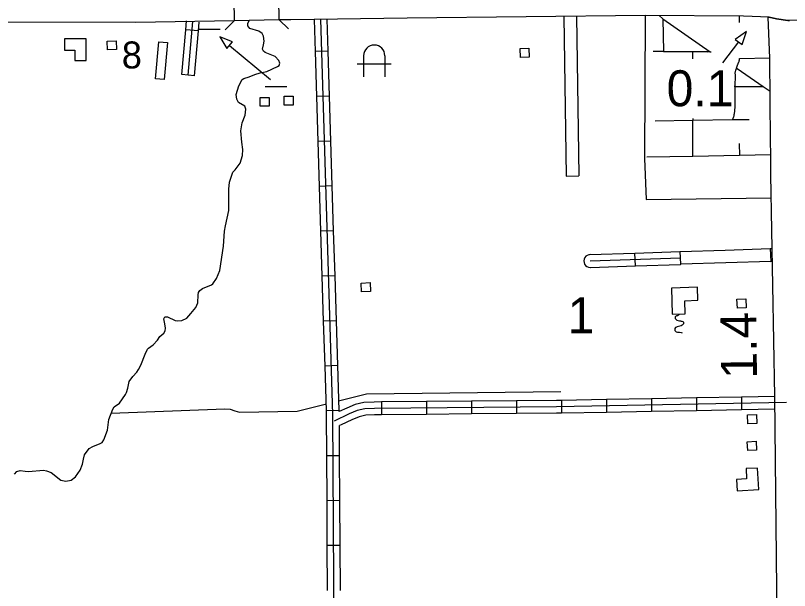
# Model space of a CAD drawing. Extents: x 1084508 to 1142749, y 1057638 to 1093403.
# Drawn here: x 1093076 to 1095928, y 1085560 to 1087680 of the extents above; entities that cross this region are included whole.
import ezdxf

# ---------------------------------------------------------------- set-up
doc = ezdxf.new("R2010")
doc.units = 0
for name, color, linetype in [('Level 10', 7, 'Continuous'), ('Level 31', 7, 'Continuous'), ('Level 32', 7, 'Continuous'), ('Level 33', 7, 'Continuous'), ('Level 34', 7, 'Continuous'), ('Level 35', 7, 'Continuous'), ('Level 37', 7, 'Continuous'), ('Level 46', 7, 'Continuous'), ('Level 48', 7, 'Continuous'), ('Level 5', 7, 'Continuous'), ('Level 56', 7, 'Continuous'), ('Level 57', 7, 'Continuous'), ('Level 58', 7, 'Continuous'), ('Level 6', 7, 'Continuous')]:
    doc.layers.add(name, color=color, linetype=linetype)

msp = doc.modelspace()

# ---------------------------------------------------------------- linework, layer by layer
at = {"layer": 'Level 10'}
for points in [[(1093880, 1087739.4), (1093881.4, 1087660.9)], [(1094047.9, 1087663.8), (1094046.5, 1087742.3)], [(1093881.4, 1087660.9), (1093519.5, 1087654.6), (1092439.5, 1087655.1), (1091184.1, 1087627.6), (1090798.1, 1087623.3)], [(1094047.9, 1087663.8), (1093881.4, 1087660.9)], [(1094090, 1087664.6), (1094047.9, 1087663.8)], [(1094518.4, 1087670.5), (1094090, 1087664.6)], [(1095758.1, 1087677.6), (1095396.2, 1087680.1), (1094518.4, 1087670.5)], [(1096557.9, 1087668.4), (1095921.4, 1087661.4), (1095879.4, 1087667.5), (1095852.1, 1087673.8), (1095758.1, 1087677.6)], [(1095857.9, 1087218), (1095854.8, 1087523.4), (1095848.7, 1087673.9)], [(1095848.7, 1087673.9), (1095852.1, 1087673.8), (1095879.4, 1087667.5), (1095921.4, 1087661.4), (1095927.7, 1087661.5)], [(1095859.2, 1087166.7), (1095857.9, 1087218)], [(1095882, 1085446.9), (1095872.9, 1086276), (1095859.3, 1087092.6), (1095859.2, 1087166.7)]]:
    msp.add_lwpolyline(points, dxfattribs=at)
at = {"layer": 'Level 31'}
for p, q in [((1095526.8, 1086762.7), (1095525.2, 1086809.7)), ((1095856.5, 1086820.7), (1095858.1, 1086773.7))]:
    msp.add_line(p, q, dxfattribs=at)
for points in [[(1095525.2, 1086809.7), (1095690.9, 1086815.2)], [(1095690.9, 1086815.2), (1095856.5, 1086820.7)], [(1095856.5, 1086820.7), (1095863.8, 1086821)], [(1095858.1, 1086773.7), (1095692.4, 1086768.2)], [(1095858.1, 1086773.7), (1095864.6, 1086773.9)], [(1095692.4, 1086768.2), (1095526.8, 1086762.7)]]:
    msp.add_lwpolyline(points, dxfattribs=at)
at = {"layer": 'Level 32'}
for p, q in [((1094245.4, 1086208.6), (1094200.7, 1087666.1)), ((1093750.1, 1087623.2), (1093703.2, 1087627.4)), ((1094227.9, 1087548.6), (1094180.8, 1087547.2)), ((1093735.3, 1087458.2), (1093688.4, 1087462.4)), ((1094232.9, 1087383), (1094185.9, 1087381.5)), ((1094238, 1087217.3), (1094191, 1087215.9)), ((1094243.1, 1087051.7), (1094196, 1087050.2)), ((1094248.2, 1086886), (1094201.1, 1086884.6)), ((1095359.8, 1086757), (1095358.2, 1086804.1)), ((1094253.3, 1086720.4), (1094206.2, 1086718.9)), ((1094258.4, 1086554.7), (1094211.3, 1086553.3)), ((1094263.4, 1086389.1), (1094216.4, 1086387.6)), ((1094424.6, 1086255.3), (1094425, 1086208.2)), ((1094590.3, 1086256.6), (1094590.7, 1086209.6)), ((1094756.1, 1086258), (1094756.4, 1086210.9)), ((1094921.8, 1086259.4), (1094922.2, 1086212.3)), ((1095087.3, 1086260.9), (1095088.1, 1086213.9)), ((1095253, 1086264), (1095253.8, 1086216.9)), ((1095418.7, 1086267.1), (1095419.5, 1086220)), ((1095584.4, 1086270.2), (1095585.2, 1086223.1)), ((1095750.1, 1086273.3), (1095750.9, 1086226.2)), ((1094268.5, 1086223.4), (1094221.5, 1086222)), ((1094269.9, 1086057.1), (1094222.8, 1086056.8)), ((1094270.9, 1085891.4), (1094223.8, 1085891.1)), ((1094271.9, 1085725.7), (1094224.8, 1085725.4))]:
    msp.add_line(p, q, dxfattribs=at)
for points in [[(1093703.2, 1087627.4), (1093706.1, 1087660.4)], [(1093711.8, 1087460.3), (1093729.6, 1087658.3)], [(1093750.1, 1087623.2), (1093753, 1087656.2)], [(1094180.8, 1087547.2), (1094177.2, 1087665.4)], [(1094227.9, 1087548.6), (1094224.2, 1087666.8)], [(1093688.4, 1087462.4), (1093703.2, 1087627.4)], [(1093735.3, 1087458.2), (1093750.1, 1087623.2)], [(1094185.9, 1087381.5), (1094180.8, 1087547.2)], [(1094232.9, 1087383), (1094227.9, 1087548.6)], [(1094191, 1087215.9), (1094185.9, 1087381.5)], [(1094238, 1087217.3), (1094232.9, 1087383)], [(1094196, 1087050.2), (1094191, 1087215.9)], [(1094243.1, 1087051.7), (1094238, 1087217.3)], [(1094201.1, 1086884.6), (1094196, 1087050.2)], [(1094248.2, 1086886), (1094243.1, 1087051.7)], [(1094206.2, 1086718.9), (1094201.1, 1086884.6)], [(1094253.3, 1086720.4), (1094248.2, 1086886)], [(1095192.5, 1086798.6), (1095358.2, 1086804.1)], [(1095358.2, 1086804.1), (1095523.8, 1086809.7)], [(1095523.8, 1086809.7), (1095525.2, 1086809.7)], [(1095193.3, 1086775), (1095526, 1086786.2)], [(1095194.1, 1086751.5), (1095359.8, 1086757)], [(1095359.8, 1086757), (1095525.4, 1086762.6)], [(1095525.4, 1086762.6), (1095526.8, 1086762.7)], [(1094211.3, 1086553.3), (1094206.2, 1086718.9)], [(1094258.4, 1086554.7), (1094253.3, 1086720.4)], [(1094216.4, 1086387.6), (1094211.3, 1086553.3)], [(1094263.4, 1086389.1), (1094258.4, 1086554.7)], [(1094221.5, 1086222), (1094216.4, 1086387.6)], [(1094268.5, 1086223.4), (1094263.4, 1086389.1)], [(1094424.6, 1086255.3), (1094397.3, 1086255), (1094359.9, 1086252.9), (1094327.8, 1086245.7), (1094296.4, 1086232.8), (1094268.6, 1086219.8)], [(1094590.3, 1086256.6), (1094424.6, 1086255.3)], [(1094756.1, 1086258), (1094590.3, 1086256.6)], [(1094921.8, 1086259.4), (1094756.1, 1086258)], [(1095087.3, 1086260.9), (1095068.7, 1086260.6), (1094921.8, 1086259.4)], [(1095253, 1086264), (1095087.3, 1086260.9)], [(1095418.7, 1086267.1), (1095253, 1086264)], [(1095584.4, 1086270.2), (1095418.7, 1086267.1)], [(1095750.1, 1086273.3), (1095584.4, 1086270.2)], [(1095872.9, 1086275.6), (1095750.1, 1086273.3)], [(1095916.2, 1086252.9), (1095069, 1086237), (1094398.1, 1086231.5), (1094363.2, 1086229.5), (1094334.9, 1086223.2), (1094305.9, 1086211.2), (1094249.5, 1086184.9)], [(1095873.4, 1086228.5), (1095750.9, 1086226.2)], [(1094222.8, 1086056.8), (1094221.9, 1086208.2), (1094221.5, 1086222)], [(1094250.4, 1085394.1), (1094245.4, 1086208.6)], [(1094268.6, 1086219.8), (1094268.5, 1086223.4)], [(1094425, 1086208.2), (1094398.9, 1086208), (1094366.5, 1086206.1), (1094342, 1086200.6), (1094315.3, 1086189.6), (1094276.2, 1086171.4)], [(1094590.7, 1086209.6), (1094425, 1086208.2)], [(1094756.4, 1086210.9), (1094590.7, 1086209.6)], [(1094922.2, 1086212.3), (1094756.4, 1086210.9)], [(1095088.1, 1086213.9), (1095069.3, 1086213.5), (1094922.2, 1086212.3)], [(1095253.8, 1086216.9), (1095088.1, 1086213.9)], [(1095419.5, 1086220), (1095253.8, 1086216.9)], [(1095585.2, 1086223.1), (1095419.5, 1086220)], [(1095750.9, 1086226.2), (1095585.2, 1086223.1)], [(1094276.2, 1086171.4), (1094269.2, 1086168.1)], [(1094269.9, 1086057.1), (1094269.2, 1086168.1)], [(1094223.8, 1085891.1), (1094222.8, 1086056.8)], [(1094270.9, 1085891.4), (1094269.9, 1086057.1)], [(1094224.8, 1085725.4), (1094223.8, 1085891.1)], [(1094271.9, 1085725.7), (1094270.9, 1085891.4)], [(1094225.9, 1085559.6), (1094224.8, 1085725.4)], [(1094272.9, 1085559.9), (1094271.9, 1085725.7)]]:
    msp.add_lwpolyline(points, dxfattribs=at)
msp.add_arc((1095193.3, 1086775), 23.5, 87.28, 270, dxfattribs=at)
at = {"layer": 'Level 33'}
msp.add_line((1095742.9, 1087521.9), (1095854.7, 1087523.8), dxfattribs=at)
for points in [[(1095447.3, 1087679.8), (1095461.1, 1087667.6), (1095462.9, 1087547.4)], [(1095743.2, 1087654.6), (1095743.2, 1087677.7)], [(1095462.9, 1087547.4), (1095570.1, 1087546.9), (1095618.6, 1087546.9), (1095624, 1087547), (1095626.2, 1087546.8), (1095628.7, 1087547), (1095631.4, 1087546.9), (1095634.9, 1087546.8), (1095636.7, 1087546.7), (1095638.5, 1087546.5)], [(1095732.3, 1087486.2), (1095737.4, 1087500.3), (1095738.1, 1087502), (1095738.9, 1087503.9), (1095739.7, 1087506.2), (1095740.7, 1087508.8), (1095741.5, 1087510.5), (1095742.2, 1087512.7), (1095742.6, 1087513.7), (1095743, 1087515.4), (1095743.1, 1087518.1), (1095743, 1087520), (1095742.9, 1087521.9)], [(1095732.3, 1087486.2), (1095728.8, 1087477.9), (1095728.3, 1087476), (1095727.7, 1087474.1), (1095727.2, 1087471.8), (1095726.7, 1087468.4), (1095726.7, 1087466.5), (1095726.8, 1087464), (1095726.9, 1087460.8), (1095726, 1087418), (1095724.2, 1087418)], [(1095734.6, 1087484.6), (1095829.9, 1087418.7), (1095856, 1087400.8)], [(1095571.2, 1087160.8), (1095571.9, 1087293.8)], [(1095742.6, 1087208.2), (1095743.6, 1087163.5)], [(1095859.2, 1087165.9), (1095743.6, 1087163.5), (1095571.2, 1087160.8), (1095401.9, 1087157.6)]]:
    msp.add_lwpolyline(points, dxfattribs=at)
at = {"layer": 'Level 34'}
for points in [[(1095461.1, 1087667.6), (1095634.9, 1087546.8)], [(1095462.9, 1087547.4), (1095424.8, 1087547.8)], [(1095570.1, 1087546.9), (1095570.3, 1087520.4)], [(1095726, 1087418), (1095725.7, 1087340.5), (1095725.4, 1087332.9), (1095725.2, 1087328.7), (1095724.7, 1087323.5), (1095724.2, 1087321.2), (1095723.5, 1087317.1), (1095722.7, 1087313.6), (1095721.8, 1087309.4), (1095721.1, 1087306.7), (1095720.2, 1087303.1), (1095719, 1087299.9), (1095717.9, 1087296.7)], [(1095726, 1087418), (1095829.9, 1087418.7)], [(1095432.2, 1087292.3), (1095571.9, 1087293.8), (1095717.9, 1087296.7), (1095778.3, 1087297.1)], [(1095571.9, 1087300.2), (1095571.9, 1087293.8)]]:
    msp.add_lwpolyline(points, dxfattribs=at)
at = {"layer": 'Level 35'}
for p, q in [((1094266, 1086259.8), (1094368.8, 1086285.5)), ((1094368.8, 1086285.5), (1095084.5, 1086293.2)), ((1094113.6, 1086221.8), (1094221.7, 1086248.7))]:
    msp.add_line(p, q, dxfattribs=at)
for points in [[(1094050, 1087504.1), (1094045.7, 1087513.8), (1094032.9, 1087528.5), (1093996.4, 1087544.1), (1093990, 1087548.3), (1093986.5, 1087555.7), (1093989.7, 1087571.6), (1093992.8, 1087586.1), (1093989.8, 1087603.7), (1093984.9, 1087613.3), (1093972.1, 1087622.6), (1093939.6, 1087632.1), (1093932, 1087641.5), (1093931.6, 1087651.2), (1093936.8, 1087661.9)], [(1093877.4, 1087103.1), (1093885.9, 1087111.6), (1093903.2, 1087135.2), (1093912.3, 1087163.9), (1093913.7, 1087185.7), (1093910.4, 1087212.7), (1093905.7, 1087254.7), (1093911, 1087283.9), (1093922.3, 1087312.4), (1093924.8, 1087334.8), (1093920.6, 1087345.3), (1093897.5, 1087359.4), (1093891.3, 1087371.3), (1093889.5, 1087388.3), (1093898.7, 1087420.5), (1093910.7, 1087444.2), (1093916.8, 1087447.9), (1093936.8, 1087453.7), (1093957.7, 1087462.2), (1093977.9, 1087468.8), (1094002.5, 1087473.8), (1094041.2, 1087491.6), (1094047.9, 1087496.3), (1094050, 1087504.1)], [(1093849.9, 1086904.9), (1093862.5, 1086961.4), (1093861.8, 1087039.9), (1093864.1, 1087065.3), (1093877.4, 1087103.1)], [(1093489.7, 1086305.9), (1093495.2, 1086330.1), (1093507.9, 1086348.7), (1093523.5, 1086365.5), (1093528.7, 1086375.5), (1093538.4, 1086390.8), (1093553.9, 1086431.3), (1093561.9, 1086449.3), (1093566.4, 1086453.9), (1093582.8, 1086466), (1093599, 1086483.5), (1093607.8, 1086496.9), (1093623, 1086509.5), (1093627.7, 1086518), (1093628.8, 1086526.9), (1093626.5, 1086542.8), (1093623.2, 1086561.3), (1093626.9, 1086569.4), (1093636.7, 1086568.9), (1093664.3, 1086556.2), (1093671.6, 1086554.4), (1093689.5, 1086556.1), (1093707.4, 1086564.2), (1093722, 1086581), (1093739.9, 1086603.3), (1093747.3, 1086621.3), (1093748.8, 1086650.1), (1093750.9, 1086658.7), (1093755, 1086666.1), (1093764.7, 1086673.5), (1093797.8, 1086686.7), (1093803.6, 1086691.4), (1093816.9, 1086710.6), (1093829.1, 1086739.6), (1093842.9, 1086830.2), (1093845.5, 1086884.9), (1093849.9, 1086904.9)], [(1093072.3, 1085988.8), (1093081.6, 1085998.4), (1093092.8, 1086002.7), (1093111.2, 1085999.5), (1093123.5, 1085998.4), (1093179.2, 1086003.5), (1093190, 1086001.8), (1093207.9, 1085995.4), (1093243.5, 1085967.3), (1093261.3, 1085963.4), (1093281.6, 1085966.9), (1093296.8, 1085978.9), (1093314.2, 1086003.7), (1093323.3, 1086026.2), (1093326.5, 1086044.4), (1093330.9, 1086059.7), (1093347.1, 1086083.5), (1093360.6, 1086091.4), (1093387.8, 1086101.5), (1093395.2, 1086105.6), (1093401.1, 1086115.3), (1093414.9, 1086151), (1093420.6, 1086190.1), (1093435.3, 1086228.3), (1093440.2, 1086236.7), (1093459.8, 1086250.2), (1093481.9, 1086282.8), (1093484.7, 1086289.9), (1093489.7, 1086305.9)], [(1093429, 1086214.1), (1093847.1, 1086229.5), (1093866.6, 1086229.1), (1093884.6, 1086222.4), (1093900.8, 1086217.4), (1094113.6, 1086221.8)]]:
    msp.add_lwpolyline(points, dxfattribs=at)
at = {"layer": 'Level 37'}
for points in [[(1093881.4, 1087660.9), (1093848.8, 1087627)], [(1094081.8, 1087631.2), (1094047.9, 1087663.8)]]:
    msp.add_lwpolyline(points, dxfattribs=at)
at = {"layer": 'Level 46'}
for points in [[(1095096.3, 1087676.8), (1095104.6, 1087088.3), (1095151.7, 1087088.9)], [(1095143.3, 1087677.3), (1095151.7, 1087088.9)]]:
    msp.add_lwpolyline(points, dxfattribs=at)
at = {"layer": 'Level 48'}
msp.add_line((1095739.3, 1087583), (1095680.7, 1087505.5), dxfattribs=at)
msp.add_lwpolyline([(1095727.2, 1087592.2), (1095752.7, 1087572.9), (1095768.9, 1087620.9)], close=True, dxfattribs=at)
at = {"layer": 'Level 56'}
for p, q in [((1093750, 1087629.3), (1093829.9, 1087629.3)), ((1093865.1, 1087570), (1094015.1, 1087444)), ((1093995.8, 1087417.8), (1094075.7, 1087417.8))]:
    msp.add_line(p, q, dxfattribs=at)
for points in [[(1093855.3, 1087558.3), (1093875.9, 1087582.8), (1093828.8, 1087601.5)], [(1093415.4, 1087553.4), (1093414.2, 1087586.1), (1093447, 1087587.3), (1093448.2, 1087554.6)], [(1093604.3, 1087583.5), (1093635.6, 1087580.7), (1093623.3, 1087443.9), (1093592, 1087446.7)], [(1094936.1, 1087525.5), (1094934.9, 1087558.2), (1094967.6, 1087559.4), (1094968.8, 1087526.7)], [(1093977.6, 1087345.7), (1093977.6, 1087378.4), (1094010.4, 1087378.4), (1094010.4, 1087345.7)], [(1094065.9, 1087350.1), (1094065.9, 1087382.8), (1094098.7, 1087382.8), (1094098.7, 1087350.1)], [(1094351, 1086661), (1094349.5, 1086693.7), (1094382.3, 1086695.2), (1094383.8, 1086662.5)], [(1095735.5, 1086601.1), (1095734, 1086633.8), (1095766.8, 1086635.3), (1095768.3, 1086602.6)], [(1095774.1, 1086174.8), (1095772.6, 1086207.4), (1095805.3, 1086208.9), (1095806.8, 1086176.3)], [(1095773.4, 1086076.1), (1095771.9, 1086108.8), (1095804.6, 1086110.3), (1095806.1, 1086077.6)]]:
    msp.add_lwpolyline(points, close=True, dxfattribs=at)
at = {"layer": 'Level 57'}
for p, q in [((1094358.5, 1087532), (1094358.5, 1087453.5)), ((1094437, 1087532), (1094437, 1087453.5)), ((1094460.5, 1087500.6), (1094334.9, 1087500.6))]:
    msp.add_line(p, q, dxfattribs=at)
msp.add_lwpolyline([(1095588.4, 1086678.2), (1095492.4, 1086675), (1095495.6, 1086579), (1095543.6, 1086580.6), (1095542, 1086628.6), (1095590, 1086630.2)], close=True, dxfattribs=at)
msp.add_lwpolyline([(1095521.2, 1086579.5), (1095520.9, 1086578.8), (1095520.7, 1086578.1), (1095520, 1086577.3), (1095519.4, 1086576.5), (1095519, 1086576.1), (1095518.4, 1086575.5), (1095517.8, 1086575.1), (1095517.1, 1086574.6), (1095515.8, 1086573.9), (1095514.7, 1086573.4), (1095513.6, 1086573), (1095511.7, 1086572.5), (1095510, 1086571.8), (1095507.9, 1086570.6), (1095506.6, 1086569), (1095505.8, 1086567), (1095505.7, 1086564.8), (1095506.8, 1086562.6), (1095508.8, 1086560), (1095513, 1086557.4), (1095516.9, 1086555.8), (1095521.9, 1086554.4), (1095525.4, 1086553.8), (1095527.9, 1086553.5), (1095530.7, 1086553), (1095534.3, 1086551.4), (1095536.6, 1086549), (1095537.2, 1086545.9), (1095536.5, 1086543), (1095534.6, 1086540.4), (1095531.9, 1086537.9), (1095528.5, 1086536.3), (1095522.9, 1086534.6), (1095518.2, 1086533.3), (1095513.8, 1086532.3), (1095510.7, 1086531.4), (1095507.7, 1086529.2), (1095505.2, 1086525.7), (1095504.6, 1086522.3), (1095504.9, 1086519.3), (1095505.8, 1086516.9), (1095509.8, 1086514.3), (1095515.4, 1086513.1), (1095519, 1086513), (1095522.7, 1086512.7), (1095528.3, 1086511.4), (1095532.6, 1086509.7)], dxfattribs=at)
msp.add_arc((1094397.7, 1087532), 39.2, 0, 180, dxfattribs=at)
at = {"layer": 'Level 58'}
for points in [[(1093336.7, 1087594.2), (1093257, 1087594.2), (1093257, 1087552.1), (1093294.7, 1087552.1), (1093294.7, 1087514.5), (1093336.7, 1087514.5)], [(1095813.9, 1085932.1), (1095809.4, 1086011.7), (1095767.4, 1086009.3), (1095769.6, 1085971.7), (1095732, 1085969.5), (1095734.3, 1085927.6)]]:
    msp.add_lwpolyline(points, close=True, dxfattribs=at)
at = {"layer": 'Level 6'}
for points in [[(1095396, 1087680.1), (1095393.9, 1087152.9)], [(1095393.9, 1087152.9), (1095399.3, 1087001.3), (1095860.4, 1087008.5)]]:
    msp.add_lwpolyline(points, dxfattribs=at)

# ---------------------------------------------------------------- texts
at = {"layer": 'Level 48'}
msp.add_text('0.1', height=132.58, dxfattribs=at).set_placement((1095474.8, 1087345.6))
msp.add_text('1.4', height=132.58, rotation=90.6607, dxfattribs=at).set_placement((1095807.8, 1086341.6))
at = {"layer": 'Level 5'}
msp.add_text('1', height=132.6, dxfattribs=at).set_placement((1095110.3, 1086508.7))
at = {"layer": 'Level 56'}
msp.add_text('8', height=99.4, dxfattribs=at).set_placement((1093467.8, 1087485))

doc.saveas('drawing.dxf')
